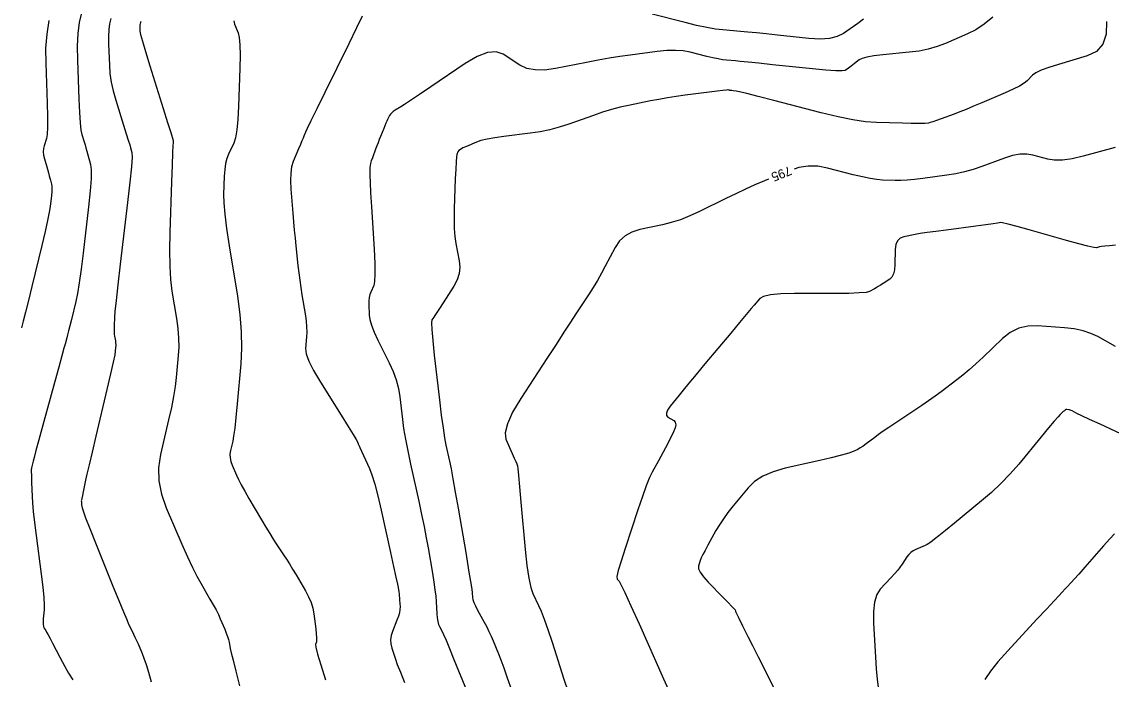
# Model space of a CAD drawing. Extents: x 2082232 to 2083549, y 592624 to 593832.
# Drawn here: x 2083005.7 to 2083088.7, y 593269.6 to 593319.7 of the extents above; entities that cross this region are included whole.
import ezdxf

# ---------------------------------------------------------------- set-up
doc = ezdxf.new("R2010")
doc.units = 0
doc.layers.add('DT_X_Contour_Major', color=7, linetype='Continuous')
doc.layers.add('DT_X_Contour_Minor', color=7, linetype='Continuous')

msp = doc.modelspace()

# ---------------------------------------------------------------- linework, layer by layer
at = {"layer": 'DT_X_Contour_Major'}
for points in [[(2083014.782, 593319.766), (2083014.765, 593319.71), (2083014.72, 593319.56), (2083014.706, 593319.499), (2083014.697, 593319.429), (2083014.693, 593319.349), (2083014.695, 593319.259), (2083014.704, 593319.007), (2083014.755, 593318.772), (2083014.9, 593318.255), (2083015.139, 593317.457), (2083015.472, 593316.376), (2083016.486, 593313.12), (2083016.819, 593312.052), (2083017.057, 593311.288), (2083017.248, 593310.673), (2083017.25, 593310.666), (2083017.25, 593310.659), (2083017.249, 593310.645), (2083017.247, 593310.623), (2083017.244, 593310.593), (2083017.233, 593310.504), (2083017.223, 593310.294), (2083017.202, 593309.729), (2083017.17, 593308.811), (2083017.126, 593307.539), (2083016.993, 593303.675), (2083016.966, 593302.308), (2083016.983, 593301.108), (2083017.044, 593300.074), (2083017.149, 593299.205), (2083017.49, 593297.109), (2083017.594, 593296.343), (2083017.653, 593295.617), (2083017.665, 593294.93), (2083017.631, 593294.283), (2083017.479, 593292.609), (2083017.4, 593291.936), (2083017.277, 593291.172), (2083017.111, 593290.317), (2083016.9, 593289.372), (2083016.282, 593286.731), (2083016.135, 593285.734), (2083016.158, 593284.726), (2083016.352, 593283.706), (2083016.716, 593282.674), (2083017.914, 593279.907), (2083018.34, 593278.942), (2083018.72, 593278.124), (2083019.054, 593277.453), (2083019.342, 593276.928), (2083020.048, 593275.724), (2083020.296, 593275.292), (2083020.51, 593274.897), (2083020.689, 593274.54), (2083020.833, 593274.22), (2083021.173, 593273.417), (2083021.289, 593273.131), (2083021.383, 593272.873), (2083021.453, 593272.643), (2083021.501, 593272.442), (2083021.597, 593271.945), (2083021.667, 593271.628), (2083021.806, 593271.05), (2083022.012, 593270.211), (2083022.287, 593269.111)], [(2083089.011, 593310.137), (2083086.567, 593309.491), (2083085.712, 593309.294), (2083084.977, 593309.188), (2083084.365, 593309.174), (2083083.873, 593309.25), (2083082.725, 593309.575), (2083082.268, 593309.651), (2083081.755, 593309.637), (2083081.189, 593309.532), (2083080.567, 593309.336), (2083078.838, 593308.691), (2083078.186, 593308.469), (2083077.524, 593308.285), (2083076.855, 593308.139), (2083076.177, 593308.031), (2083074.357, 593307.795), (2083073.714, 593307.719), (2083073.149, 593307.668), (2083072.662, 593307.641), (2083072.254, 593307.639), (2083071.27, 593307.667), (2083070.855, 593307.7), (2083070.347, 593307.779), (2083069.746, 593307.903), (2083069.053, 593308.072), (2083067.08, 593308.584), (2083066.344, 593308.715), (2083065.614, 593308.725), (2083064.892, 593308.613), (2083064.551, 593308.502)], [(2083062.599, 593307.729), (2083062.277, 593307.596), (2083061.559, 593307.293), (2083060.832, 593306.969), (2083060.094, 593306.627), (2083059.346, 593306.264), (2083057.338, 593305.272), (2083056.597, 593304.929), (2083055.882, 593304.645), (2083055.191, 593304.419), (2083054.526, 593304.253), (2083052.786, 593303.887), (2083052.18, 593303.699), (2083051.666, 593303.411), (2083051.245, 593303.023), (2083050.916, 593302.534), (2083050.162, 593301.097), (2083049.87, 593300.556), (2083049.559, 593300.014), (2083049.228, 593299.469), (2083048.878, 593298.921), (2083047.918, 593297.458), (2083047.511, 593296.835), (2083047.007, 593296.062), (2083046.407, 593295.14), (2083045.711, 593294.068), (2083043.727, 593291.011), (2083043.099, 593289.957), (2083042.701, 593289.088), (2083042.534, 593288.405), (2083042.597, 593287.907), (2083043.074, 593286.826), (2083043.232, 593286.467), (2083043.347, 593286.201), (2083043.419, 593286.029), (2083043.449, 593285.95), (2083043.473, 593285.865), (2083043.496, 593285.668), (2083043.547, 593285.142), (2083043.627, 593284.287), (2083043.735, 593283.104), (2083044.06, 593279.508), (2083044.188, 593278.286), (2083044.327, 593277.316), (2083044.477, 593276.599), (2083044.639, 593276.134), (2083045.085, 593275.231), (2083045.275, 593274.802), (2083045.507, 593274.194), (2083045.783, 593273.407), (2083046.103, 593272.441), (2083047.014, 593269.624), (2083047.337, 593268.644)]]:
    msp.add_lwpolyline(points, dxfattribs=at)
at = {"layer": 'DT_X_Contour_Minor'}
for points in [[(2083010.254, 593320.403), (2083010.086, 593319.678), (2083009.979, 593318.839), (2083009.932, 593317.886), (2083009.946, 593316.819), (2083010.062, 593313.821), (2083010.109, 593312.81), (2083010.161, 593312.027), (2083010.219, 593311.472), (2083010.283, 593311.144), (2083010.461, 593310.574), (2083010.529, 593310.352), (2083010.6, 593310.114), (2083010.674, 593309.86), (2083010.75, 593309.59), (2083010.959, 593308.849), (2083011.008, 593308.44), (2083010.998, 593307.768), (2083010.93, 593306.834), (2083010.802, 593305.636), (2083010.383, 593302.093), (2083010.23, 593300.866), (2083010.085, 593299.842), (2083009.948, 593299.021), (2083009.82, 593298.404), (2083009.488, 593297.029), (2083009.373, 593296.555), (2083009.276, 593296.165), (2083009.198, 593295.858), (2083009.139, 593295.635), (2083009.006, 593295.151), (2083008.92, 593294.837), (2083008.761, 593294.256), (2083008.53, 593293.409), (2083008.226, 593292.296), (2083007.32, 593288.973), (2083007.018, 593287.868), (2083006.795, 593287.045), (2083006.648, 593286.504), (2083006.58, 593286.246), (2083006.5, 593285.934), (2083006.474, 593285.826), (2083006.455, 593285.735), (2083006.444, 593285.662), (2083006.44, 593285.607), (2083006.439, 593285.483), (2083006.44, 593285.394), (2083006.445, 593285.217), (2083006.453, 593284.953), (2083006.465, 593284.602), (2083006.5, 593283.549), (2083006.529, 593283.066), (2083006.591, 593282.406), (2083006.686, 593281.569), (2083006.812, 593280.555), (2083007.194, 593277.615), (2083007.315, 593276.618), (2083007.395, 593275.832), (2083007.431, 593275.256), (2083007.425, 593274.892), (2083007.353, 593274.202), (2083007.335, 593273.966), (2083007.337, 593273.775), (2083007.359, 593273.629), (2083007.399, 593273.529), (2083007.534, 593273.322), (2083007.604, 593273.204), (2083007.714, 593273.004), (2083007.864, 593272.722), (2083008.053, 593272.359), (2083008.612, 593271.282), (2083008.81, 593270.904), (2083008.987, 593270.578), (2083009.141, 593270.304), (2083009.273, 593270.082), (2083009.597, 593269.558)], [(2083031.646, 593320.149), (2083031.215, 593319.27), (2083030.614, 593318.047), (2083028.785, 593314.329), (2083028.179, 593313.095), (2083027.733, 593312.18), (2083027.446, 593311.585), (2083027.32, 593311.309), (2083027.195, 593311), (2083027.136, 593310.853), (2083027.05, 593310.645), (2083026.937, 593310.374), (2083026.799, 593310.041), (2083026.395, 593309.071), (2083026.27, 593308.668), (2083026.197, 593308.184), (2083026.175, 593307.62), (2083026.206, 593306.977), (2083026.358, 593305.154), (2083026.416, 593304.486), (2083026.474, 593303.847), (2083026.533, 593303.237), (2083026.592, 593302.658), (2083026.753, 593301.152), (2083026.817, 593300.589), (2083026.888, 593300.031), (2083026.966, 593299.476), (2083027.051, 593298.926), (2083027.289, 593297.464), (2083027.363, 593296.943), (2083027.407, 593296.477), (2083027.422, 593296.066), (2083027.407, 593295.709), (2083027.327, 593294.83), (2083027.375, 593294.423), (2083027.58, 593293.86), (2083027.941, 593293.141), (2083028.459, 593292.267), (2083030.049, 593289.728), (2083030.573, 593288.888), (2083030.954, 593288.27), (2083031.192, 593287.876), (2083031.287, 593287.704), (2083031.348, 593287.543), (2083031.39, 593287.443), (2083031.47, 593287.264), (2083031.587, 593287.005), (2083031.741, 593286.668), (2083032.203, 593285.662), (2083032.388, 593285.181), (2083032.596, 593284.492), (2083032.828, 593283.595), (2083033.084, 593282.49), (2083033.797, 593279.266), (2083034.034, 593278.192), (2083034.209, 593277.389), (2083034.322, 593276.858), (2083034.375, 593276.596), (2083034.432, 593276.261), (2083034.452, 593276.128), (2083034.469, 593275.977), (2083034.484, 593275.811), (2083034.496, 593275.628), (2083034.525, 593275.119), (2083034.519, 593274.913), (2083034.477, 593274.674), (2083034.401, 593274.404), (2083034.291, 593274.103), (2083033.95, 593273.257), (2083033.851, 593272.939), (2083033.809, 593272.622), (2083033.825, 593272.303), (2083033.898, 593271.985), (2083034.169, 593271.135), (2083034.316, 593270.726), (2083034.551, 593270.138), (2083034.875, 593269.369)], [(2083069.818, 593319.923), (2083069.386, 593319.614), (2083068.296, 593318.85), (2083067.826, 593318.611), (2083067.233, 593318.468), (2083066.516, 593318.42), (2083065.677, 593318.468), (2083063.273, 593318.723), (2083062.422, 593318.812), (2083061.67, 593318.887), (2083061.017, 593318.95), (2083060.463, 593318.999), (2083059.12, 593319.114), (2083058.561, 593319.181), (2083057.894, 593319.296), (2083057.118, 593319.46), (2083056.234, 593319.672), (2083053.729, 593320.302)], [(2083007.774, 593319.829), (2083007.61, 593318.791), (2083007.53, 593317.709), (2083007.533, 593316.585), (2083007.652, 593313.529), (2083007.682, 593312.501), (2083007.684, 593311.708), (2083007.657, 593311.151), (2083007.601, 593310.829), (2083007.415, 593310.285), (2083007.365, 593310.069), (2083007.352, 593309.83), (2083007.377, 593309.568), (2083007.441, 593309.283), (2083007.661, 593308.491), (2083007.738, 593308.216), (2083007.802, 593307.986), (2083007.854, 593307.801), (2083007.893, 593307.661), (2083007.982, 593307.346), (2083008.006, 593307.204), (2083008.013, 593307.012), (2083008.002, 593306.771), (2083007.974, 593306.481), (2083007.875, 593305.641), (2083007.807, 593305.219), (2083007.678, 593304.584), (2083007.487, 593303.735), (2083007.236, 593302.673), (2083006.483, 593299.555), (2083006.222, 593298.481), (2083006.003, 593297.596), (2083005.826, 593296.901), (2083005.692, 593296.395)], [(2083012.487, 593319.982), (2083012.396, 593319.589), (2083012.338, 593319.134), (2083012.313, 593318.617), (2083012.32, 593318.039), (2083012.383, 593316.414), (2083012.432, 593315.791), (2083012.531, 593315.141), (2083012.679, 593314.464), (2083012.877, 593313.76), (2083013.473, 593311.847), (2083013.674, 593311.202), (2083013.828, 593310.701), (2083013.937, 593310.344), (2083013.999, 593310.132), (2083014.105, 593309.758), (2083014.113, 593309.414), (2083014.06, 593308.665), (2083013.944, 593307.51), (2083013.767, 593305.949), (2083013.211, 593301.246), (2083013.027, 593299.671), (2083012.893, 593298.474), (2083012.81, 593297.655), (2083012.776, 593297.213), (2083012.753, 593296.54), (2083012.748, 593296.302), (2083012.751, 593296.093), (2083012.762, 593295.913), (2083012.78, 593295.762), (2083012.84, 593295.397), (2083012.858, 593295.263), (2083012.868, 593295.137), (2083012.87, 593295.017), (2083012.864, 593294.904), (2083012.838, 593294.613), (2083012.79, 593294.349), (2083012.666, 593293.777), (2083012.465, 593292.897), (2083012.189, 593291.709), (2083011.35, 593288.128), (2083011.066, 593286.912), (2083010.843, 593285.949), (2083010.68, 593285.24), (2083010.579, 593284.784), (2083010.388, 593283.906), (2083010.326, 593283.614), (2083010.282, 593283.399), (2083010.256, 593283.26), (2083010.247, 593283.197), (2083010.25, 593283.131), (2083010.252, 593283.099), (2083010.257, 593283.05), (2083010.264, 593282.985), (2083010.274, 593282.904), (2083010.305, 593282.668), (2083010.377, 593282.435), (2083010.571, 593281.915), (2083010.887, 593281.107), (2083011.325, 593280.012), (2083012.654, 593276.709), (2083013.103, 593275.599), (2083013.453, 593274.747), (2083013.703, 593274.154), (2083013.854, 593273.818), (2083014.123, 593273.268), (2083014.227, 593273.053), (2083014.336, 593272.82), (2083014.449, 593272.569), (2083014.567, 593272.3), (2083014.889, 593271.558), (2083015.022, 593271.215), (2083015.179, 593270.74), (2083015.361, 593270.134), (2083015.566, 593269.398)], [(2083021.858, 593319.798), (2083021.924, 593319.563), (2083022.193, 593318.895), (2083022.277, 593318.539), (2083022.326, 593317.972), (2083022.341, 593317.194), (2083022.322, 593316.205), (2083022.225, 593313.284), (2083022.174, 593312.287), (2083022.096, 593311.486), (2083021.991, 593310.882), (2083021.858, 593310.473), (2083021.466, 593309.645), (2083021.335, 593309.307), (2083021.236, 593308.916), (2083021.17, 593308.471), (2083021.136, 593307.972), (2083021.088, 593306.569), (2083021.101, 593305.93), (2083021.177, 593305.063), (2083021.316, 593303.969), (2083021.518, 593302.648), (2083022.14, 593298.822), (2083022.331, 593297.424), (2083022.437, 593296.097), (2083022.46, 593294.843), (2083022.398, 593293.661), (2083022.12, 593290.605), (2083022.02, 593289.568), (2083021.931, 593288.749), (2083021.852, 593288.148), (2083021.783, 593287.766), (2083021.612, 593287.037), (2083021.572, 593286.763), (2083021.578, 593286.484), (2083021.632, 593286.203), (2083021.732, 593285.918), (2083022.063, 593285.155), (2083022.215, 593284.829), (2083022.425, 593284.424), (2083022.693, 593283.94), (2083023.018, 593283.377), (2083023.961, 593281.77), (2083024.297, 593281.203), (2083024.597, 593280.709), (2083024.861, 593280.287), (2083025.09, 593279.936), (2083025.65, 593279.098), (2083025.868, 593278.766), (2083026.099, 593278.399), (2083026.345, 593277.997), (2083026.605, 593277.561), (2083027.318, 593276.349), (2083027.559, 593275.898), (2083027.746, 593275.455), (2083027.88, 593275.018), (2083027.961, 593274.589), (2083028.105, 593273.454), (2083028.149, 593273.073), (2083028.172, 593272.78), (2083028.174, 593272.575), (2083028.156, 593272.459), (2083028.079, 593272.268), (2083028.104, 593272.045), (2083028.239, 593271.522), (2083028.483, 593270.696), (2083028.837, 593269.57)], [(2083079.679, 593320.087), (2083079.031, 593319.552), (2083078.391, 593319.123), (2083077.76, 593318.802), (2083076.087, 593318.088), (2083075.443, 593317.845), (2083074.767, 593317.65), (2083074.058, 593317.503), (2083073.317, 593317.404), (2083071.296, 593317.207), (2083070.616, 593317.128), (2083070.091, 593317.041), (2083069.721, 593316.946), (2083069.506, 593316.842), (2083069.141, 593316.552), (2083069.009, 593316.449), (2083068.888, 593316.356), (2083068.777, 593316.274), (2083068.678, 593316.203), (2083068.426, 593316.027), (2083068.2, 593315.984), (2083067.711, 593315.988), (2083066.959, 593316.039), (2083065.944, 593316.137), (2083062.886, 593316.462), (2083061.85, 593316.571), (2083061.036, 593316.655), (2083060.445, 593316.715), (2083060.075, 593316.749), (2083059.385, 593316.808), (2083059.099, 593316.842), (2083058.756, 593316.901), (2083058.358, 593316.985), (2083057.904, 593317.094), (2083056.618, 593317.418), (2083056.1, 593317.512), (2083055.509, 593317.55), (2083054.845, 593317.533), (2083054.109, 593317.46), (2083052.05, 593317.193), (2083051.263, 593317.083), (2083050.449, 593316.954), (2083049.606, 593316.806), (2083048.735, 593316.639), (2083046.375, 593316.168), (2083045.541, 593316.052), (2083044.809, 593316.057), (2083044.179, 593316.184), (2083043.652, 593316.432), (2083042.381, 593317.255), (2083041.842, 593317.443), (2083041.178, 593317.387), (2083040.39, 593317.088), (2083039.477, 593316.545), (2083036.875, 593314.775), (2083036.001, 593314.182), (2083035.33, 593313.731), (2083034.863, 593313.423), (2083034.598, 593313.256), (2083034.164, 593313.002), (2083034.015, 593312.905), (2083033.892, 593312.803), (2083033.796, 593312.696), (2083033.727, 593312.585), (2083033.578, 593312.282), (2083033.517, 593312.154), (2083033.448, 593311.996), (2083033.369, 593311.81), (2083033.281, 593311.595), (2083033.034, 593310.982), (2083032.942, 593310.75), (2083032.849, 593310.514), (2083032.757, 593310.274), (2083032.665, 593310.03), (2083032.418, 593309.373), (2083032.337, 593309.142), (2083032.278, 593308.94), (2083032.24, 593308.768), (2083032.225, 593308.625), (2083032.213, 593308.284), (2083032.218, 593308.021), (2083032.243, 593307.489), (2083032.287, 593306.686), (2083032.351, 593305.614), (2083032.548, 593302.394), (2083032.602, 593301.315), (2083032.617, 593300.492), (2083032.593, 593299.925), (2083032.529, 593299.615), (2083032.308, 593299.128), (2083032.236, 593298.932), (2083032.186, 593298.706), (2083032.159, 593298.45), (2083032.153, 593298.166), (2083032.168, 593297.368), (2083032.214, 593297.025), (2083032.341, 593296.594), (2083032.547, 593296.074), (2083032.834, 593295.467), (2083033.707, 593293.729), (2083034.003, 593293.078), (2083034.235, 593292.428), (2083034.404, 593291.78), (2083034.51, 593291.133), (2083034.708, 593289.411), (2083034.802, 593288.713), (2083034.936, 593287.914), (2083035.11, 593287.012), (2083035.323, 593286.007), (2083035.946, 593283.192), (2083036.166, 593282.177), (2083036.358, 593281.245), (2083036.523, 593280.395), (2083036.661, 593279.627), (2083036.993, 593277.688), (2083037.104, 593277.008), (2083037.189, 593276.422), (2083037.248, 593275.931), (2083037.281, 593275.534), (2083037.333, 593274.602), (2083037.36, 593274.279), (2083037.401, 593274.008), (2083037.455, 593273.79), (2083037.524, 593273.626), (2083037.726, 593273.257), (2083037.84, 593273.019), (2083038.029, 593272.584), (2083038.294, 593271.951), (2083038.635, 593271.12), (2083039.644, 593268.64)], [(2083088.345, 593319.746), (2083088.31, 593318.784), (2083088.05, 593318.027), (2083087.566, 593317.477), (2083086.858, 593317.132), (2083084.672, 593316.489), (2083083.934, 593316.257), (2083083.362, 593316.043), (2083082.955, 593315.848), (2083082.713, 593315.671), (2083082.289, 593315.224), (2083082.066, 593315.041), (2083081.715, 593314.829), (2083081.237, 593314.588), (2083080.631, 593314.317), (2083078.846, 593313.555), (2083078.212, 593313.287), (2083077.651, 593313.055), (2083077.163, 593312.86), (2083076.748, 593312.7), (2083075.736, 593312.324), (2083075.392, 593312.198), (2083075.116, 593312.105), (2083074.911, 593312.044), (2083074.774, 593312.015), (2083074.504, 593311.98), (2083074.321, 593311.971), (2083073.977, 593311.97), (2083073.472, 593311.979), (2083072.805, 593311.996), (2083070.811, 593312.052), (2083069.988, 593312.115), (2083069.014, 593312.26), (2083067.889, 593312.487), (2083066.613, 593312.797), (2083063.008, 593313.732), (2083061.814, 593314.04), (2083060.936, 593314.263), (2083060.374, 593314.401), (2083060.127, 593314.453), (2083059.891, 593314.478), (2083059.811, 593314.486), (2083059.751, 593314.492), (2083059.709, 593314.497), (2083059.686, 593314.499), (2083059.651, 593314.502), (2083059.636, 593314.504), (2083059.618, 593314.507), (2083059.597, 593314.511), (2083059.574, 593314.517), (2083059.507, 593314.534), (2083059.399, 593314.528), (2083059.125, 593314.498), (2083058.684, 593314.445), (2083058.078, 593314.367), (2083056.239, 593314.128), (2083055.557, 593314.034), (2083054.891, 593313.93), (2083054.239, 593313.817), (2083053.603, 593313.694), (2083051.927, 593313.354), (2083051.288, 593313.211), (2083050.63, 593313.037), (2083049.953, 593312.833), (2083049.256, 593312.598), (2083047.371, 593311.929), (2083046.658, 593311.698), (2083045.933, 593311.506), (2083045.196, 593311.353), (2083044.447, 593311.239), (2083042.433, 593310.988), (2083041.736, 593310.89), (2083041.156, 593310.785), (2083040.692, 593310.673), (2083040.345, 593310.555), (2083039.576, 593310.229), (2083039.319, 593310.113), (2083039.128, 593310.006), (2083039.001, 593309.91), (2083038.938, 593309.825), (2083038.858, 593309.61), (2083038.828, 593309.434), (2083038.797, 593309.065), (2083038.767, 593308.505), (2083038.737, 593307.752), (2083038.657, 593305.49), (2083038.642, 593304.687), (2083038.658, 593303.973), (2083038.705, 593303.35), (2083038.784, 593302.817), (2083039.034, 593301.515), (2083039.078, 593301.028), (2083039.022, 593300.544), (2083038.868, 593300.062), (2083038.613, 593299.583), (2083037.803, 593298.309), (2083037.531, 593297.882), (2083037.321, 593297.556), (2083037.174, 593297.33), (2083037.09, 593297.206), (2083036.949, 593297.009), (2083036.921, 593296.784), (2083036.943, 593296.26), (2083037.015, 593295.434), (2083037.137, 593294.308), (2083037.528, 593290.905), (2083037.669, 593289.732), (2083037.799, 593288.763), (2083037.917, 593288), (2083038.023, 593287.441), (2083038.292, 593286.225), (2083038.409, 593285.66), (2083038.557, 593284.877), (2083038.737, 593283.876), (2083038.948, 593282.657), (2083039.553, 593279.114), (2083039.753, 593277.935), (2083039.898, 593277.055), (2083039.987, 593276.474), (2083040.022, 593276.192), (2083040.042, 593275.838), (2083040.073, 593275.678), (2083040.148, 593275.465), (2083040.269, 593275.2), (2083040.436, 593274.88), (2083040.94, 593273.959), (2083041.125, 593273.61), (2083041.299, 593273.255), (2083041.465, 593272.894), (2083041.62, 593272.526), (2083042.022, 593271.539), (2083042.197, 593271.09), (2083042.42, 593270.486), (2083042.692, 593269.724), (2083043.012, 593268.807)], [(2083089.034, 593302.694), (2083088.567, 593302.655), (2083088.208, 593302.621), (2083087.958, 593302.592), (2083087.817, 593302.567), (2083087.584, 593302.505), (2083087.375, 593302.522), (2083086.922, 593302.62), (2083086.226, 593302.8), (2083085.287, 593303.059), (2083082.457, 593303.86), (2083081.525, 593304.122), (2083080.848, 593304.304), (2083080.429, 593304.409), (2083080.266, 593304.435), (2083080.174, 593304.401), (2083080.037, 593304.376), (2083079.696, 593304.326), (2083079.149, 593304.252), (2083078.397, 593304.154), (2083076.12, 593303.858), (2083075.332, 593303.754), (2083074.676, 593303.661), (2083074.153, 593303.58), (2083073.762, 593303.512), (2083072.896, 593303.346), (2083072.612, 593303.237), (2083072.407, 593303.037), (2083072.281, 593302.745), (2083072.236, 593302.361), (2083072.221, 593301.216), (2083072.192, 593300.824), (2083072.117, 593300.509), (2083071.995, 593300.271), (2083071.826, 593300.109), (2083071.315, 593299.78), (2083071.129, 593299.662), (2083070.958, 593299.556), (2083070.8, 593299.461), (2083070.655, 593299.378), (2083070.287, 593299.172), (2083070.02, 593299.104), (2083069.497, 593299.055), (2083068.717, 593299.025), (2083067.679, 593299.013), (2083064.571, 593299.007), (2083063.532, 593298.982), (2083062.745, 593298.911), (2083062.209, 593298.794), (2083061.926, 593298.631), (2083061.507, 593298.136), (2083061.278, 593297.864), (2083060.903, 593297.417), (2083060.384, 593296.797), (2083059.719, 593296.003), (2083057.754, 593293.654), (2083057.078, 593292.843), (2083056.523, 593292.175), (2083056.09, 593291.647), (2083055.779, 593291.262), (2083055.11, 593290.422), (2083054.912, 593290.133), (2083054.816, 593289.899), (2083054.825, 593289.719), (2083054.937, 593289.592), (2083055.373, 593289.327), (2083055.495, 593289.198), (2083055.534, 593289.012), (2083055.49, 593288.768), (2083055.363, 593288.466), (2083054.913, 593287.583), (2083054.743, 593287.253), (2083054.569, 593286.924), (2083054.393, 593286.596), (2083054.214, 593286.27), (2083053.732, 593285.4), (2083053.528, 593284.976), (2083053.278, 593284.358), (2083052.983, 593283.543), (2083052.641, 593282.534), (2083051.67, 593279.581), (2083051.358, 593278.605), (2083051.153, 593277.891), (2083051.052, 593277.438), (2083051.058, 593277.247), (2083051.214, 593277.087), (2083051.352, 593276.839), (2083051.651, 593276.212), (2083052.111, 593275.207), (2083052.731, 593273.824), (2083054.599, 593269.631), (2083055.223, 593268.231)], [(2083089.025, 593294.982), (2083087.691, 593295.726), (2083087.157, 593295.976), (2083086.555, 593296.172), (2083085.885, 593296.311), (2083085.147, 593296.395), (2083083.089, 593296.545), (2083082.344, 593296.527), (2083081.652, 593296.363), (2083081.014, 593296.051), (2083080.429, 593295.593), (2083078.941, 593294.174), (2083078.397, 593293.667), (2083077.881, 593293.207), (2083077.392, 593292.796), (2083076.931, 593292.432), (2083075.737, 593291.528), (2083075.277, 593291.185), (2083074.792, 593290.837), (2083074.281, 593290.481), (2083073.745, 593290.12), (2083072.281, 593289.148), (2083071.77, 593288.806), (2083071.335, 593288.508), (2083070.975, 593288.256), (2083070.69, 593288.049), (2083070.032, 593287.556), (2083069.796, 593287.385), (2083069.582, 593287.245), (2083069.388, 593287.133), (2083069.217, 593287.051), (2083068.787, 593286.871), (2083068.523, 593286.784), (2083068.052, 593286.658), (2083067.375, 593286.493), (2083066.492, 593286.289), (2083063.861, 593285.693), (2083062.945, 593285.432), (2083062.169, 593285.098), (2083061.534, 593284.689), (2083061.039, 593284.207), (2083059.907, 593282.823), (2083059.506, 593282.317), (2083059.154, 593281.835), (2083058.848, 593281.377), (2083058.591, 593280.944), (2083057.969, 593279.822), (2083057.758, 593279.434), (2083057.592, 593279.11), (2083057.471, 593278.851), (2083057.395, 593278.656), (2083057.253, 593278.224), (2083057.26, 593278.027), (2083057.388, 593277.76), (2083057.637, 593277.424), (2083058.006, 593277.018), (2083059.152, 593275.841), (2083059.53, 593275.451), (2083059.805, 593275.161), (2083059.977, 593274.973), (2083060.045, 593274.886), (2083060.088, 593274.788), (2083060.116, 593274.728), (2083060.166, 593274.622), (2083060.238, 593274.47), (2083060.333, 593274.272), (2083060.616, 593273.683), (2083060.77, 593273.369), (2083061.019, 593272.869), (2083061.363, 593272.183), (2083061.803, 593271.311), (2083063.102, 593268.738)], [(2083090.242, 593287.941), (2083087.846, 593289.053), (2083087.051, 593289.422), (2083086.462, 593289.698), (2083086.081, 593289.879), (2083085.906, 593289.966), (2083085.716, 593290.072), (2083085.647, 593290.107), (2083085.583, 593290.133), (2083085.523, 593290.15), (2083085.467, 593290.159), (2083085.326, 593290.169), (2083085.268, 593290.162), (2083085.203, 593290.133), (2083085.128, 593290.083), (2083085.045, 593290.01), (2083084.812, 593289.788), (2083084.656, 593289.619), (2083084.361, 593289.277), (2083083.928, 593288.763), (2083083.357, 593288.076), (2083081.65, 593286.014), (2083080.993, 593285.259), (2083080.303, 593284.538), (2083079.58, 593283.853), (2083078.823, 593283.204), (2083076.763, 593281.518), (2083076.078, 593280.959), (2083075.568, 593280.544), (2083075.234, 593280.274), (2083075.076, 593280.148), (2083074.888, 593280.007), (2083074.801, 593279.95), (2083074.681, 593279.886), (2083074.529, 593279.813), (2083074.343, 593279.732), (2083073.805, 593279.507), (2083073.612, 593279.408), (2083073.436, 593279.279), (2083073.278, 593279.121), (2083073.138, 593278.933), (2083072.787, 593278.393), (2083072.633, 593278.175), (2083072.437, 593277.926), (2083072.197, 593277.646), (2083071.914, 593277.335), (2083071.103, 593276.466), (2083070.843, 593276.059), (2083070.672, 593275.492), (2083070.589, 593274.764), (2083070.596, 593273.875), (2083070.733, 593271.291), (2083070.792, 593270.389), (2083070.865, 593269.621), (2083070.954, 593268.987)], [(2083088.944, 593280.681), (2083088.595, 593280.3), (2083088.123, 593279.771), (2083086.7, 593278.161), (2083086.23, 593277.629), (2083085.886, 593277.242), (2083085.669, 593276.998), (2083085.578, 593276.897), (2083085.504, 593276.822), (2083085.466, 593276.782), (2083085.407, 593276.72), (2083085.327, 593276.636), (2083085.226, 593276.53), (2083084.93, 593276.217), (2083084.728, 593276.002), (2083084.346, 593275.591), (2083083.784, 593274.985), (2083083.041, 593274.183), (2083080.82, 593271.784), (2083080.072, 593270.942), (2083079.493, 593270.213), (2083079.083, 593269.597)]]:
    msp.add_lwpolyline(points, dxfattribs=at)

# ---------------------------------------------------------------- texts
at = {"layer": 'DT_X_Contour_Major'}
msp.add_text('795', height=0.7, rotation=201.60398, dxfattribs=at).set_placement((2083064.181, 593308.749))

doc.saveas('drawing.dxf')
